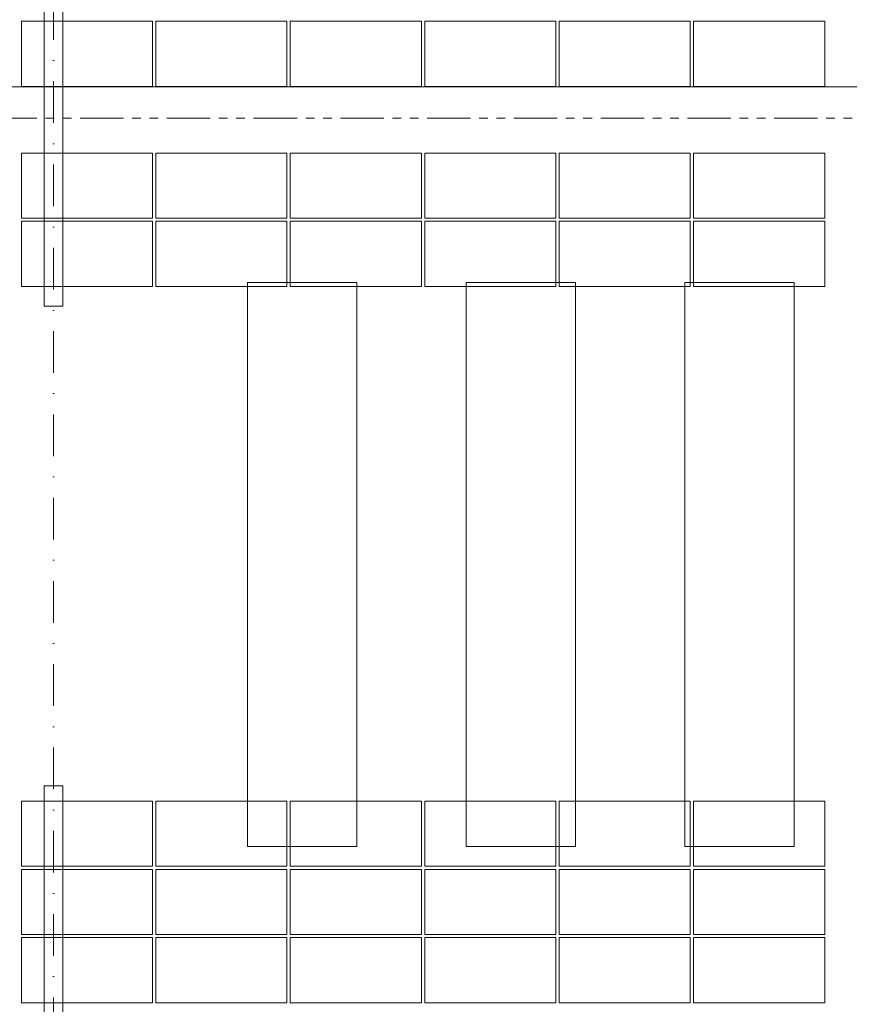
# Model space of a CAD drawing. Header units: millimetres. Extents: x -725694 to 5289369, y -1488057 to 2187451.
# Tile 534 of 656: x 311690 to 319279, y 153305 to 162315. Entities that reach past the tile are written whole.
import ezdxf

# ---------------------------------------------------------------- set-up
doc = ezdxf.new("R2010")
doc.units = ezdxf.units.MM
for name, pattern in [('CENTERX2', [101.6, 63.5, -12.7, 12.7, -12.7]), ('DASHDOT', [25.4, 12.7, -6.35, 0, -6.35]), ('PHANTOM2', [31.75, 15.875, -3.175, 3.175, -3.175, 3.175, -3.175])]:
    doc.linetypes.add(name, pattern=pattern)
for name, color, linetype, lineweight in [('A99_FVE', 30, 'Continuous', 5), ('A99_S_kce-demolice', 30, 'Continuous', 20), ('A99_S_kce-pohl', 7, 'Continuous', 5), ('A99_S_osy', 1, 'CENTERX2', 5)]:
    doc.layers.add(name, color=color, linetype=linetype, lineweight=lineweight)

msp = doc.modelspace()

# ---------------------------------------------------------------- linework, layer by layer
at = {"layer": 'A99_FVE', "linetype": 'Continuous', "lineweight": 15, "ltscale": 2}
for points in [[(311915, 163710), (312085, 163710), (312085, 159695), (311915, 159695)], [(311915, 155305), (312085, 155305), (312085, 149540), (311915, 149540)]]:
    msp.add_lwpolyline(points, close=True, dxfattribs=at)
at = {"layer": 'A99_FVE', "lineweight": 5, "ltscale": 2}
for points in [[(311705, 161705), (311705, 162300), (312905, 162300), (312905, 161705)], [(314135, 161705), (314135, 162300), (312935, 162300), (312935, 161705)], [(315365, 161705), (315365, 162300), (314165, 162300), (314165, 161705)], [(316595, 161705), (316595, 162300), (315395, 162300), (315395, 161705)], [(317825, 161705), (317825, 162300), (316625, 162300), (316625, 161705)], [(319055, 161705), (319055, 162300), (317855, 162300), (317855, 161705)], [(311705, 160500), (311705, 161095), (312905, 161095), (312905, 160500)], [(314135, 160500), (314135, 161095), (312935, 161095), (312935, 160500)], [(315365, 160500), (315365, 161095), (314165, 161095), (314165, 160500)], [(316595, 160500), (316595, 161095), (315395, 161095), (315395, 160500)], [(317825, 160500), (317825, 161095), (316625, 161095), (316625, 160500)], [(319055, 160500), (319055, 161095), (317855, 161095), (317855, 160500)], [(311705, 159875), (311705, 160470), (312905, 160470), (312905, 159875)], [(314135, 159875), (314135, 160470), (312935, 160470), (312935, 159875)], [(315365, 159875), (315365, 160470), (314165, 160470), (314165, 159875)], [(316595, 159875), (316595, 160470), (315395, 160470), (315395, 159875)], [(317825, 159875), (317825, 160470), (316625, 160470), (316625, 159875)], [(319055, 159875), (319055, 160470), (317855, 160470), (317855, 159875)], [(311705, 155165), (311705, 154570), (312905, 154570), (312905, 155165)], [(314135, 155165), (314135, 154570), (312935, 154570), (312935, 155165)], [(315365, 155165), (315365, 154570), (314165, 154570), (314165, 155165)], [(316595, 155165), (316595, 154570), (315395, 154570), (315395, 155165)], [(317825, 155165), (317825, 154570), (316625, 154570), (316625, 155165)], [(319055, 155165), (319055, 154570), (317855, 154570), (317855, 155165)], [(311705, 153945), (311705, 154540), (312905, 154540), (312905, 153945)], [(314135, 153945), (314135, 154540), (312935, 154540), (312935, 153945)], [(315365, 153945), (315365, 154540), (314165, 154540), (314165, 153945)], [(316595, 153945), (316595, 154540), (315395, 154540), (315395, 153945)], [(317825, 153945), (317825, 154540), (316625, 154540), (316625, 153945)], [(319055, 153945), (319055, 154540), (317855, 154540), (317855, 153945)], [(311705, 153320), (311705, 153915), (312905, 153915), (312905, 153320)], [(314135, 153320), (314135, 153915), (312935, 153915), (312935, 153320)], [(315365, 153320), (315365, 153915), (314165, 153915), (314165, 153320)], [(316595, 153320), (316595, 153915), (315395, 153915), (315395, 153320)], [(317825, 153320), (317825, 153915), (316625, 153915), (316625, 153320)], [(319055, 153320), (319055, 153915), (317855, 153915), (317855, 153320)]]:
    msp.add_lwpolyline(points, close=True, dxfattribs=at)
at = {"layer": 'A99_S_kce-demolice', "linetype": 'PHANTOM2', "lineweight": 9, "ltscale": 25}
msp.add_lwpolyline([(307480, 161415), (438810, 161415)], dxfattribs=at)
at = {"layer": 'A99_S_kce-demolice', "linetype": 'Continuous', "lineweight": 9}
for points in [[(313775, 159910), (314775, 159910), (314775, 154750), (313775, 154750)], [(315775, 159910), (316775, 159910), (316775, 154750), (315775, 154750)], [(317775, 159910), (318775, 159910), (318775, 154750), (317775, 154750)]]:
    msp.add_lwpolyline(points, close=True, dxfattribs=at)
at = {"layer": 'A99_S_kce-pohl', "linetype": 'Continuous'}
msp.add_lwpolyline([(438875.5, 161700), (299400, 161700)], dxfattribs=at)
at = {"layer": 'A99_S_osy', "linetype": 'DASHDOT', "lineweight": 5, "ltscale": 30}
msp.add_lwpolyline([(312000, 146890), (312000, 179060)], dxfattribs=at)

doc.saveas('drawing.dxf')
